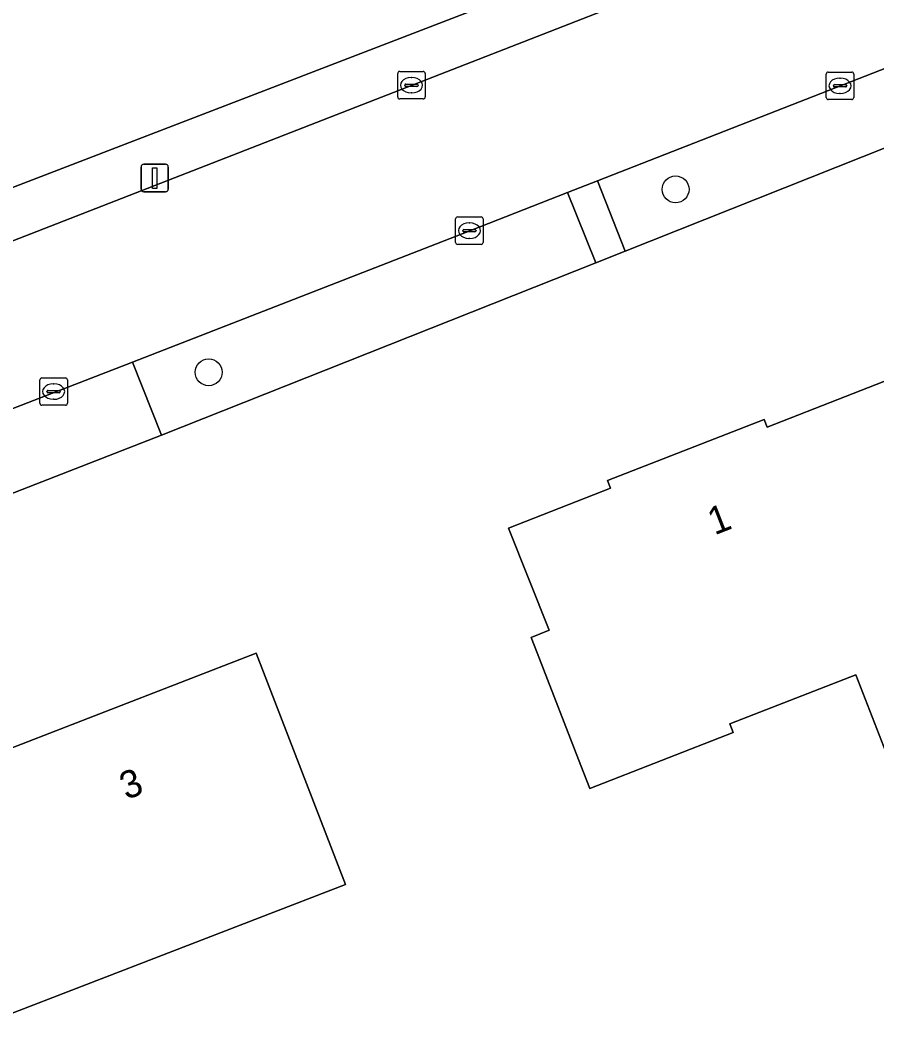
# Model space of a CAD drawing. Extents: x 157320 to 158835, y 386650 to 388491.
# Drawn here: x 158179.28 to 158210.44, y 386986.42 to 387023.02 of the extents above; entities that cross this region are included whole.
import ezdxf

# ---------------------------------------------------------------- set-up
doc = ezdxf.new("R2010")
doc.units = 0
for name, color, linetype in [('IMGEO_Boom', 7, 'Continuous'), ('IMGEO_Erf', 7, 'Continuous'), ('IMGEO_Groenvoorziening', 7, 'Continuous'), ('IMGEO_Hek', 7, 'Continuous'), ('IMGEO_Kolk', 7, 'Continuous'), ('IMGEO_Lichtmast', 7, 'Continuous'), ('IMGEO_Pand', 7, 'Continuous'), ('IMGEO_Pand_nummerreeks', 7, 'Continuous'), ('IMGEO_Rijbaan_lokaal_gesloten', 7, 'Continuous'), ('IMGEO_Voetpad_open', 7, 'Continuous')]:
    doc.layers.add(name, color=color, linetype=linetype)

msp = doc.modelspace()

# ---------------------------------------------------------------- linework, layer by layer
at = {"layer": 'IMGEO_Boom'}
for centre in [(158203.118, 387016.859), (158186.141, 387010.206)]:
    msp.add_circle(centre, 0.489, dxfattribs=at)
at = {"layer": 'IMGEO_Erf'}
for points in [[(158171.314, 387013.97), (158200.402, 387025.18), (158208.12, 387028.081)], [(158211.868, 387018.819), (158201.285, 387014.616), (158200.215, 387014.191), (158184.426, 387007.92), (158178.863, 387005.743)]]:
    msp.add_lwpolyline(points, dxfattribs=at)
for points in [[(158212.479, 386991.995), (158209.668, 386999.193), (158205.096, 386997.407), (158205.216, 386997.1), (158200.001, 386995.063), (158199.676, 386995.898), (158198.081, 387000), (158197.864, 387000.558), (158198.517, 387000.816), (158197.044, 387004.537), (158200.754, 387005.991), (158200.649, 387006.272), (158206.336, 387008.49), (158206.445, 387008.21), (158212.151, 387010.437), (158214.217, 387005.164), (158214.858, 387005.415), (158216.98, 387000), (158219.103, 386994.583), (158214.446, 386992.764)], [(158178.542, 386986.711), (158178.165, 386987.686), (158174.89, 386986.42), (158174.332, 386987.858), (158173.596, 386988.189), (158172.633, 386990.713), (158172.947, 386991.453), (158172.026, 386993.842), (158172.975, 386994.229), (158173.318, 386994.96), (158175.841, 386995.929), (158176.56, 386995.601), (158177.54, 386995.981), (158182.364, 386997.85), (158187.871, 386999.983), (158191.118, 386991.57)]]:
    msp.add_lwpolyline(points, close=True, dxfattribs=at)
at = {"layer": 'IMGEO_Groenvoorziening'}
for points in [[(158164.899, 387009.476), (158178.74, 387014.873), (158208.687, 387026.576), (158208.12, 387028.081), (158200.402, 387025.18), (158171.314, 387013.97), (158164.275, 387011.156)], [(158201.285, 387014.616), (158211.868, 387018.819), (158210.846, 387021.313), (158200.275, 387017.171)], [(158200.215, 387014.191), (158199.19, 387016.746), (158195.353, 387015.242), (158183.373, 387010.572), (158184.426, 387007.92)]]:
    msp.add_lwpolyline(points, close=True, dxfattribs=at)
at = {"layer": 'IMGEO_Hek'}
msp.add_lwpolyline([(158171.314, 387013.97), (158200.402, 387025.18)], dxfattribs=at)
at = {"layer": 'IMGEO_Kolk'}
for p, q in [((158193.088, 387021.15), (158193.94, 387021.15)), ((158208.673, 387021.129), (158209.525, 387021.129)), ((158193.013, 387020.224), (158193.013, 387021.076)), ((158193.501, 387020.93), (158193.526, 387020.93)), ((158194.014, 387021.076), (158194.014, 387020.224)), ((158208.598, 387020.203), (158208.598, 387021.055)), ((158209.086, 387020.909), (158209.111, 387020.909)), ((158209.599, 387021.055), (158209.599, 387020.203)), ((158193.272, 387020.644), (158193.272, 387020.656)), ((158193.71, 387020.607), (158193.312, 387020.607)), ((158193.315, 387020.693), (158193.713, 387020.693)), ((158193.524, 387020.37), (158193.499, 387020.37)), ((158193.756, 387020.656), (158193.756, 387020.644)), ((158208.857, 387020.623), (158208.857, 387020.635)), ((158209.295, 387020.586), (158208.897, 387020.586)), ((158208.9, 387020.672), (158209.298, 387020.672)), ((158209.341, 387020.635), (158209.341, 387020.623)), ((158193.94, 387020.15), (158193.088, 387020.15)), ((158209.525, 387020.129), (158208.673, 387020.129)), ((158209.109, 387020.349), (158209.084, 387020.349)), ((158195.12, 387014.932), (158195.12, 387015.784)), ((158195.195, 387015.858), (158196.047, 387015.858)), ((158195.608, 387015.638), (158195.633, 387015.638)), ((158196.121, 387015.784), (158196.121, 387014.932)), ((158195.379, 387015.352), (158195.379, 387015.364)), ((158195.817, 387015.315), (158195.419, 387015.315)), ((158195.422, 387015.401), (158195.82, 387015.401)), ((158195.863, 387015.364), (158195.863, 387015.352)), ((158195.631, 387015.078), (158195.606, 387015.078)), ((158196.047, 387014.858), (158195.195, 387014.858)), ((158180.001, 387009.076), (158180.001, 387009.928)), ((158180.076, 387010.002), (158180.928, 387010.002)), ((158180.489, 387009.782), (158180.514, 387009.782)), ((158181.002, 387009.928), (158181.002, 387009.076)), ((158180.26, 387009.496), (158180.26, 387009.508)), ((158180.698, 387009.459), (158180.3, 387009.459)), ((158180.303, 387009.545), (158180.701, 387009.545)), ((158180.744, 387009.508), (158180.744, 387009.496)), ((158180.512, 387009.222), (158180.487, 387009.222)), ((158180.928, 387009.002), (158180.076, 387009.002))]:
    msp.add_line(p, q, dxfattribs=at)
for points in [[(158193.088, 387021.15), (158193.94, 387021.15)], [(158208.673, 387021.129), (158209.525, 387021.129)], [(158193.013, 387020.224), (158193.013, 387021.076)], [(158194.014, 387021.076), (158194.014, 387020.224)], [(158208.598, 387020.203), (158208.598, 387021.055)], [(158209.599, 387021.055), (158209.599, 387020.203)], [(158193.94, 387020.15), (158193.088, 387020.15)], [(158209.525, 387020.129), (158208.673, 387020.129)], [(158195.12, 387014.932), (158195.12, 387015.784)], [(158195.195, 387015.858), (158196.047, 387015.858)], [(158196.121, 387015.784), (158196.121, 387014.932)], [(158196.047, 387014.858), (158195.195, 387014.858)], [(158180.001, 387009.076), (158180.001, 387009.928)], [(158180.076, 387010.002), (158180.928, 387010.002)], [(158181.002, 387009.928), (158181.002, 387009.076)], [(158180.928, 387009.002), (158180.076, 387009.002)]]:
    msp.add_lwpolyline(points, dxfattribs=at)
for centre, radius, start, end in [((158193.09, 387021.074), 0.0765, 91.552, 178.448), ((158193.09, 387021.074), 0.0765, 91.552, 178.448), ((158193.938, 387021.074), 0.0765, 1.552, 88.448), ((158193.938, 387021.074), 0.0765, 1.552, 88.448), ((158208.675, 387021.053), 0.0765, 91.552, 178.448), ((158208.675, 387021.053), 0.0765, 91.552, 178.448), ((158209.523, 387021.053), 0.0765, 1.552, 88.448), ((158209.523, 387021.053), 0.0765, 1.552, 88.448), ((158193.312, 387020.653), 0.0403, 85.8775, 175.7526), ((158193.309, 387020.643), 0.0366, 178.938, 274.7102), ((158193.713, 387020.65), 0.043, 264.8664, 352.4533), ((158193.717, 387020.655), 0.0386, 1.7309, 96.639), ((158208.897, 387020.632), 0.0403, 85.8775, 175.7526), ((158208.894, 387020.622), 0.0366, 178.938, 274.7102), ((158209.298, 387020.629), 0.043, 264.8664, 352.4533), ((158209.302, 387020.634), 0.0386, 1.7309, 96.639), ((158193.09, 387020.226), 0.0765, 181.552, 268.448), ((158193.09, 387020.226), 0.0765, 181.552, 268.448), ((158193.938, 387020.226), 0.0765, 271.552, 358.448), ((158193.938, 387020.226), 0.0765, 271.552, 358.448), ((158208.675, 387020.205), 0.0765, 181.552, 268.448), ((158208.675, 387020.205), 0.0765, 181.552, 268.448), ((158209.523, 387020.205), 0.0765, 271.552, 358.448), ((158209.523, 387020.205), 0.0765, 271.552, 358.448), ((158195.197, 387015.782), 0.0765, 91.552, 178.448), ((158195.197, 387015.782), 0.0765, 91.552, 178.448), ((158196.045, 387015.782), 0.0765, 1.552, 88.448), ((158196.045, 387015.782), 0.0765, 1.552, 88.448), ((158195.419, 387015.361), 0.0403, 85.8775, 175.7526), ((158195.416, 387015.351), 0.0366, 178.938, 274.7102), ((158195.82, 387015.358), 0.043, 264.8664, 352.4533), ((158195.824, 387015.363), 0.0386, 1.7309, 96.639), ((158195.197, 387014.934), 0.0765, 181.552, 268.448), ((158195.197, 387014.934), 0.0765, 181.552, 268.448), ((158196.045, 387014.934), 0.0765, 271.552, 358.448), ((158196.045, 387014.934), 0.0765, 271.552, 358.448), ((158180.078, 387009.926), 0.0765, 91.552, 178.448), ((158180.078, 387009.926), 0.0765, 91.552, 178.448), ((158180.926, 387009.926), 0.0765, 1.552, 88.448), ((158180.926, 387009.926), 0.0765, 1.552, 88.448), ((158180.3, 387009.505), 0.0403, 85.8775, 175.7526), ((158180.297, 387009.495), 0.0366, 178.938, 274.7102), ((158180.701, 387009.502), 0.043, 264.8664, 352.4533), ((158180.705, 387009.507), 0.0386, 1.7309, 96.639), ((158180.078, 387009.078), 0.0765, 181.552, 268.448), ((158180.078, 387009.078), 0.0765, 181.552, 268.448), ((158180.926, 387009.078), 0.0765, 271.552, 358.448), ((158180.926, 387009.078), 0.0765, 271.552, 358.448)]:
    msp.add_arc(centre, radius, start, end, dxfattribs=at)
for centre, major_axis, ratio, start_param, end_param in [((158193.5, 387020.65), (-0.387, 0.002), 0.722429, 4.712389, 7.853982), ((158193.525, 387020.65), (-0.39, 0.002), 0.717154, 1.570796, 4.712389), ((158209.085, 387020.629), (-0.387, 0.002), 0.722429, 4.712389, 7.853982), ((158209.11, 387020.629), (-0.39, 0.002), 0.717154, 1.570796, 4.712389), ((158195.607, 387015.358), (-0.387, 0.002), 0.722429, 4.712389, 7.853982), ((158195.632, 387015.358), (-0.39, 0.002), 0.717154, 1.570796, 4.712389), ((158180.488, 387009.502), (-0.387, 0.002), 0.722429, 4.712389, 7.853982), ((158180.513, 387009.502), (-0.39, 0.002), 0.717154, 1.570796, 4.712389)]:
    msp.add_ellipse(centre, major_axis=major_axis, ratio=ratio, start_param=start_param, end_param=end_param, dxfattribs=at)
at = {"layer": 'IMGEO_Lichtmast'}
for p, q in [((158183.679, 387016.872), (158183.679, 387017.672)), ((158183.679, 387017.672), (158183.679, 387016.872)), ((158183.779, 387017.772), (158184.569, 387017.772)), ((158184.569, 387017.772), (158183.779, 387017.772)), ((158184.669, 387017.672), (158184.669, 387016.872)), ((158184.669, 387016.872), (158184.669, 387017.672)), ((158184.569, 387016.772), (158183.779, 387016.772)), ((158183.779, 387016.772), (158184.569, 387016.772))]:
    msp.add_line(p, q, dxfattribs=at)
msp.add_lwpolyline([(158184.099, 387017.647), (158184.249, 387017.647), (158184.249, 387016.897), (158184.099, 387016.897), (158184.099, 387017.647)], dxfattribs=at)
for centre, start, end in [((158183.779, 387017.672), 90, 180), ((158183.779, 387017.672), 90, 180), ((158184.569, 387017.672), 0, 90), ((158184.569, 387017.672), 360, 90), ((158183.779, 387016.872), 180, 270), ((158183.779, 387016.872), 180, 270), ((158184.569, 387016.872), 270, 0), ((158184.569, 387016.872), 270, 0)]:
    msp.add_arc(centre, 0.1, start, end, dxfattribs=at)
at = {"layer": 'IMGEO_Pand'}
for points in [[(158214.446, 386992.764), (158219.103, 386994.583), (158216.98, 387000), (158214.858, 387005.415), (158214.217, 387005.164), (158212.151, 387010.437), (158206.445, 387008.21), (158206.336, 387008.49), (158200.649, 387006.272), (158200.754, 387005.991), (158197.044, 387004.537), (158198.517, 387000.816), (158197.864, 387000.558), (158198.081, 387000), (158199.676, 386995.898), (158200.001, 386995.063), (158205.216, 386997.1), (158205.096, 386997.407), (158209.668, 386999.193), (158212.479, 386991.995)], [(158187.871, 386999.983), (158182.364, 386997.85), (158177.54, 386995.981), (158176.56, 386995.601), (158175.841, 386995.929), (158173.318, 386994.96), (158172.975, 386994.229), (158172.026, 386993.842), (158172.947, 386991.453), (158172.633, 386990.713), (158173.596, 386988.189), (158174.332, 386987.858), (158174.89, 386986.42), (158178.165, 386987.686), (158178.542, 386986.711), (158191.118, 386991.57)]]:
    msp.add_lwpolyline(points, close=True, dxfattribs=at)
at = {"layer": 'IMGEO_Rijbaan_lokaal_gesloten'}
for points in [[(158210.032, 387027.043), (158208.687, 387026.576), (158178.74, 387014.873), (158164.899, 387009.476), (158163.738, 387009.023), (158157.658, 387006.628)], [(158195.353, 387015.242), (158199.19, 387016.746), (158200.275, 387017.171), (158210.846, 387021.313), (158211.832, 387021.713)], [(158160.803, 387001.762), (158177.812, 387008.426), (158183.373, 387010.572), (158195.353, 387015.242)]]:
    msp.add_lwpolyline(points, dxfattribs=at)
at = {"layer": 'IMGEO_Voetpad_open'}
for points in [[(158201.285, 387014.616), (158200.275, 387017.171), (158199.19, 387016.746), (158200.215, 387014.191)], [(158183.373, 387010.572), (158177.812, 387008.426), (158178.863, 387005.743), (158184.426, 387007.92)]]:
    msp.add_lwpolyline(points, close=True, dxfattribs=at)

# ---------------------------------------------------------------- texts
at = {"layer": 'IMGEO_Pand_nummerreeks'}
for s, rotation, p in [('1', 21.3064, (158204.533, 387004.266)), ('3', 21.1765, (158183.144, 386994.634))]:
    msp.add_text(s, height=1, rotation=rotation, dxfattribs=at).set_placement(p)

doc.saveas('drawing.dxf')
